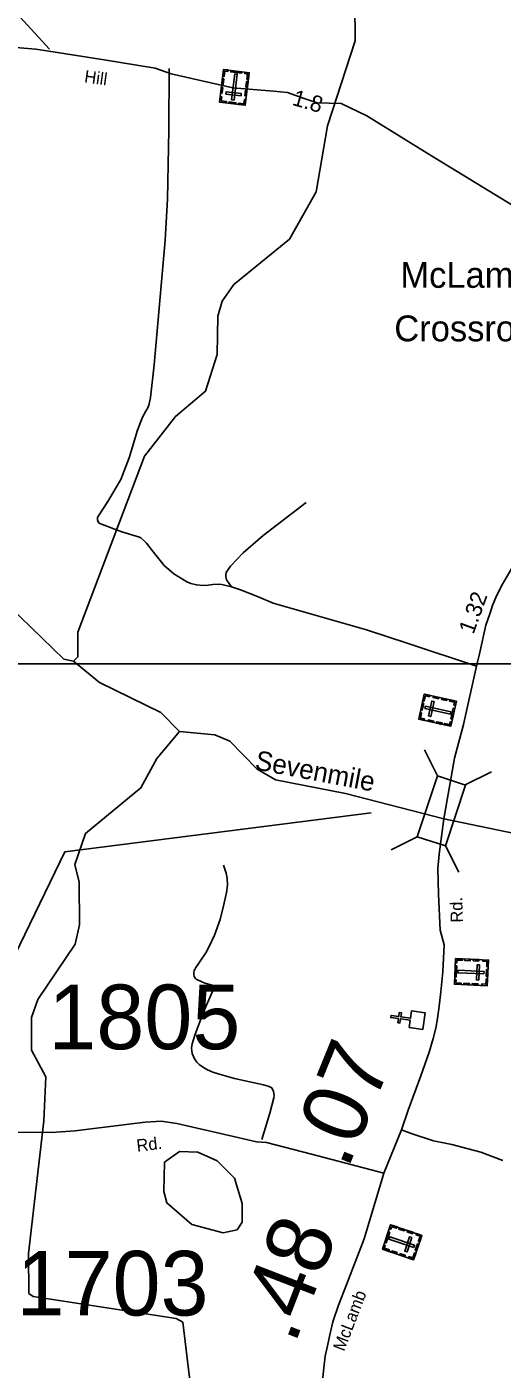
# Model space of a CAD drawing. Extents: x 2093524 to 2270757, y 289120 to 570408.
# Drawn here: x 2177691 to 2181373, y 520170 to 530559 of the extents above; entities that cross this region are included whole.
import ezdxf

# ---------------------------------------------------------------- set-up
doc = ezdxf.new("R2010")
doc.units = 0
for name, color, linetype in [('Exist Civil Demographics Community Label', 7, 'Continuous'), ('Exist Cultural Cemetery CELL', 7, 'Continuous'), ('Exist Cultural Church CELL', 7, 'Continuous'), ('Exist Hydrographic Creek Single Shore', 7, 'Continuous'), ('Exist Hydrographic Misc Water Feature', 7, 'Continuous'), ('Exist Hydrographic Pond Under 1500 Sq Ft', 7, 'Continuous'), ('Exist Hydrographic Swamp Label', 7, 'Continuous'), ('Exist Road Non-System Type 51', 7, 'Continuous'), ('Exist Road Secondary Mileage Hundredths English Label', 7, 'Continuous'), ('Exist Road Secondary Structure Standard Bridge CELL', 7, 'Continuous'), ('Exist Road Secondary Structure Standard Bridge Number Label', 7, 'Continuous'), ('Exist Road Secondary Type 51 Attributed', 7, 'Continuous'), ('Exist Road Secondary Type 51 Label', 7, 'Continuous'), ('Exist Road Secondary Type 51 Number Label', 7, 'Continuous'), ('Map Preparation Inset Cut Line', 7, 'Continuous')]:
    doc.layers.add(name, color=color, linetype=linetype)

msp = doc.modelspace()

# ---------------------------------------------------------------- linework, layer by layer
at = {"layer": 'Exist Cultural Cemetery CELL'}
for points in [[(2179382, 529952), (2179184, 529976), (2179215, 530229), (2179413, 530204)], [(2179248, 530225), (2179247, 530213), (2179225, 530216), (2179220, 530176), (2179209, 530177), (2179215, 530229)], [(2179355, 530200), (2179270, 530210), (2179272, 530222), (2179356, 530211)], [(2179277, 529994), (2179296, 529992), (2179321, 530193), (2179302, 530195)], [(2179380, 530208), (2179379, 530197), (2179401, 530194), (2179396, 530154), (2179407, 530153), (2179413, 530204)], [(2179210, 530090), (2179204, 530047), (2179193, 530049), (2179198, 530092)], [(2179218, 530156), (2179212, 530113), (2179201, 530114), (2179207, 530157)], [(2179396, 530068), (2179391, 530025), (2179379, 530027), (2179385, 530069)], [(2179404, 530135), (2179399, 530092), (2179388, 530093), (2179393, 530136)], [(2179189, 530019), (2179201, 530018), (2179197, 529986), (2179237, 529981), (2179236, 529970), (2179184, 529976)], [(2179350, 530024), (2179352, 530043), (2179235, 530057), (2179233, 530039)], [(2179308, 529961), (2179257, 529967), (2179258, 529978), (2179310, 529972)], [(2179387, 529994), (2179376, 529996), (2179372, 529964), (2179331, 529969), (2179330, 529958), (2179382, 529952)], [(2180726, 525200), (2180769, 525394), (2181018, 525339), (2180975, 525145)], [(2180812, 525385), (2180809, 525374), (2180778, 525381), (2180769, 525341), (2180758, 525344), (2180769, 525395)], [(2180742, 525272), (2180753, 525323), (2180765, 525321), (2180753, 525270)], [(2180778, 525300), (2180774, 525282), (2180972, 525238), (2180976, 525256)], [(2180801, 525225), (2180820, 525221), (2180845, 525336), (2180827, 525340)], [(2180880, 525358), (2180838, 525368), (2180841, 525379), (2180883, 525369)], [(2180945, 525344), (2180903, 525353), (2180905, 525364), (2180947, 525355)], [(2181011, 525307), (2180999, 525309), (2181004, 525331), (2180965, 525340), (2180967, 525350), (2181018, 525339)], [(2180768, 525191), (2180771, 525202), (2180739, 525209), (2180748, 525248), (2180737, 525251), (2180726, 525200)], [(2180841, 525175), (2180798, 525184), (2180801, 525195), (2180843, 525186)], [(2180976, 525203), (2180994, 525286), (2181005, 525284), (2180987, 525201)], [(2180906, 525160), (2180864, 525169), (2180866, 525180), (2180909, 525171)], [(2180982, 525177), (2180970, 525180), (2180966, 525158), (2180926, 525167), (2180924, 525156), (2180974, 525145)], [(2181267, 523336), (2181257, 523137), (2181003, 523149), (2181012, 523348)], [(2181011, 523315), (2181022, 523315), (2181023, 523336), (2181064, 523335), (2181064, 523346), (2181012, 523348)], [(2181082, 523345), (2181125, 523343), (2181125, 523331), (2181082, 523333)], [(2181149, 523342), (2181193, 523340), (2181192, 523328), (2181149, 523330)], [(2181223, 523338), (2181223, 523327), (2181255, 523325), (2181253, 523285), (2181264, 523284), (2181267, 523336)], [(2181021, 523290), (2181017, 523205), (2181006, 523206), (2181010, 523291)], [(2181232, 523229), (2181233, 523247), (2181031, 523257), (2181030, 523238)], [(2181197, 523299), (2181178, 523299), (2181173, 523182), (2181191, 523181)], [(2181263, 523262), (2181261, 523210), (2181249, 523211), (2181252, 523263)], [(2181004, 523182), (2181016, 523182), (2181015, 523160), (2181055, 523158), (2181055, 523147), (2181003, 523149)], [(2181076, 523157), (2181119, 523155), (2181118, 523144), (2181075, 523146)], [(2181141, 523154), (2181185, 523152), (2181184, 523141), (2181141, 523143)], [(2181214, 523139), (2181214, 523151), (2181247, 523149), (2181249, 523190), (2181260, 523189), (2181257, 523137)], [(2180751, 521205), (2180687, 521017), (2180446, 521098), (2180509, 521287)], [(2180499, 521255), (2180510, 521252), (2180517, 521272), (2180555, 521260), (2180559, 521270), (2180509, 521287)], [(2180576, 521264), (2180617, 521250), (2180613, 521240), (2180572, 521254)], [(2180639, 521243), (2180680, 521229), (2180677, 521218), (2180636, 521232)], [(2180502, 521229), (2180475, 521148), (2180464, 521152), (2180491, 521232)], [(2180688, 521111), (2180694, 521129), (2180502, 521194), (2180496, 521176)], [(2180673, 521188), (2180655, 521194), (2180618, 521083), (2180636, 521077)], [(2180727, 521135), (2180710, 521086), (2180700, 521090), (2180716, 521139)], [(2180710, 521219), (2180706, 521208), (2180737, 521198), (2180724, 521160), (2180734, 521156), (2180751, 521205)], [(2180456, 521129), (2180467, 521126), (2180460, 521105), (2180499, 521092), (2180495, 521081), (2180446, 521098)], [(2180518, 521086), (2180559, 521072), (2180555, 521061), (2180514, 521075)], [(2180580, 521065), (2180621, 521051), (2180618, 521040), (2180577, 521054)], [(2180646, 521030), (2180650, 521041), (2180680, 521031), (2180693, 521069), (2180704, 521066), (2180687, 521017)]]:
    msp.add_lwpolyline(points, close=True, dxfattribs=at)
at = {"layer": 'Exist Cultural Church CELL'}
msp.add_lwpolyline([(2180653, 522814), (2180661, 522870), (2180585, 522880), (2180581, 522849), (2180565, 522851), (2180569, 522883), (2180510, 522891), (2180512, 522907), (2180572, 522898), (2180576, 522930), (2180592, 522928), (2180587, 522896), (2180663, 522886), (2180671, 522943), (2180776, 522928), (2180758, 522799)], close=True, dxfattribs=at)
at = {"layer": 'Exist Hydrographic Creek Single Shore'}
for points in [[(2178053, 525650), (2178086, 525682), (2178085, 525875), (2178602, 527236), (2178842, 527543), (2179074, 527738), (2179164, 528022), (2179171, 528320), (2179203, 528437), (2179295, 528564), (2179726, 528916), (2179932, 529282), (2180021, 529792), (2180234, 530450), (2180232, 530742), (2180198, 530868), (2180013, 531065), (2179621, 531289), (2179344, 531521)], [(2178053, 525650), (2177978, 525664), (2177383, 526237), (2177199, 526326), (2176824, 526432), (2176640, 526514), (2176490, 526665), (2176313, 526947), (2176037, 527169), (2175812, 527243)], [(2178873, 525105), (2178730, 525252), (2178254, 525485), (2178053, 525650)], [(2180921, 524430), (2180158, 524626), (2179616, 524732), (2179474, 524814), (2179264, 525031), (2179147, 525080), (2178873, 525105)], [(2183752, 523839), (2183470, 523795), (2183353, 523837), (2183262, 523921), (2183194, 523936), (2182853, 523883), (2182494, 523900), (2182345, 523939), (2181769, 524253), (2180921, 524430)]]:
    msp.add_lwpolyline(points, dxfattribs=at)
at = {"layer": 'Exist Hydrographic Misc Water Feature'}
msp.add_lwpolyline([(2179786, 519678), (2179052, 519840), (2178977, 519891), (2178898, 520532), (2178848, 520562), (2177739, 520732), (2177706, 520756), (2177704, 521064), (2177823, 522092), (2177838, 522433), (2177728, 522638), (2177727, 522891), (2177776, 523031), (2178065, 523458), (2178098, 523608), (2178096, 523940), (2178062, 524075), (2178144, 524316), (2178575, 524668), (2178699, 524895), (2178873, 525105)], dxfattribs=at)
at = {"layer": 'Exist Hydrographic Pond Under 1500 Sq Ft'}
msp.add_lwpolyline([(2179211, 521224), (2178969, 521288), (2178776, 521456), (2178751, 521545), (2178758, 521771), (2178874, 521854), (2179016, 521848), (2179166, 521783), (2179300, 521649), (2179359, 521451), (2179360, 521307), (2179319, 521248), (2179211, 521224)], dxfattribs=at)
at = {"layer": 'Exist Road Non-System Type 51'}
for points in [[(2176055, 532763), (2176211, 532641), (2176520, 532392), (2176711, 532242), (2176828, 532148), (2176922, 532075), (2176976, 532025), (2177004, 531989), (2177024, 531962), (2177045, 531922), (2177063, 531874), (2177144, 531633), (2177222, 531424), (2177268, 531266), (2177309, 531151), (2177334, 531081), (2177357, 531023), (2177391, 530946), (2177416, 530902), (2177469, 530820), (2177580, 530698), (2177866, 530385)], [(2179277, 526226), (2179200, 526243), (2179174, 526246), (2179132, 526243), (2179095, 526238), (2179053, 526234), (2179005, 526240), (2178960, 526250), (2178929, 526263), (2178829, 526325), (2178755, 526391), (2178661, 526506), (2178617, 526562), (2178603, 526577), (2178573, 526603), (2178563, 526609), (2178426, 526651), (2178269, 526710), (2178255, 526715), (2178247, 526722), (2178241, 526735), (2178239, 526743), (2178239, 526758), (2178242, 526767), (2178245, 526773), (2178317, 526884), (2178420, 527055), (2178484, 527224), (2178549, 527437), (2178588, 527537), (2178612, 527585), (2178630, 527615), (2178639, 527642), (2178649, 527690), (2178678, 527942), (2178762, 528907), (2178780, 529225), (2178791, 529763), (2178792, 530237)], [(2179277, 526226), (2179258, 526251), (2179238, 526280), (2179232, 526304), (2179232, 526318), (2179235, 526335), (2179244, 526350), (2179269, 526384), (2179366, 526487), (2179521, 526621), (2179854, 526878)], [(2179277, 526226), (2179347, 526201), (2179478, 526151), (2179600, 526098), (2179905, 526011), (2180321, 525892), (2180644, 525787), (2181174, 525611)], [(2179511, 521948), (2179572, 522151), (2179604, 522270), (2179606, 522286), (2179605, 522302), (2179601, 522320), (2179594, 522335), (2179588, 522346), (2179578, 522352), (2179561, 522360), (2179525, 522370), (2179300, 522419), (2179227, 522439), (2179174, 522455), (2179132, 522469), (2179090, 522487), (2179059, 522504), (2179026, 522527), (2179008, 522545), (2178989, 522572), (2178971, 522613), (2178966, 522653), (2178971, 522687), (2178993, 522754), (2179062, 522940), (2179118, 523070), (2179128, 523092), (2179133, 523108), (2179134, 523122), (2179131, 523134), (2179128, 523140), (2179119, 523144), (2179069, 523158), (2179041, 523169), (2179013, 523183), (2179002, 523189), (2178996, 523194), (2178992, 523202), (2178988, 523210), (2178984, 523223), (2178984, 523240), (2178988, 523254), (2178992, 523264), (2179000, 523279), (2179012, 523296), (2179038, 523336), (2179078, 523391), (2179106, 523445), (2179144, 523529), (2179188, 523650), (2179213, 523755), (2179237, 523859), (2179244, 523916), (2179243, 523966), (2179235, 524008), (2179214, 524070)]]:
    msp.add_lwpolyline(points, dxfattribs=at)
at = {"layer": 'Exist Road Secondary Structure Standard Bridge CELL'}
for p, q in [((2180872, 524762), (2180770, 524964)), ((2181087, 524691), (2181289, 524792)), ((2180513, 524190), (2180715, 524291)), ((2181037, 524016), (2180935, 524219))]:
    msp.add_line(p, q, dxfattribs=at)
msp.add_lwpolyline([(2180715, 524291), (2180871, 524762), (2181090, 524689), (2180935, 524219)], close=True, dxfattribs=at)
at = {"layer": 'Exist Road Secondary Structure Standard Bridge Number Label'}
msp.add_lwpolyline([(2180358, 524475), (2177986, 524174), (2175011, 518036)], dxfattribs=at)
at = {"layer": 'Exist Road Secondary Type 51 Attributed'}
msp.add_line((2180455, 521687), (2180593, 522023), dxfattribs=at)
for points in [[(2183021, 528268), (2181561, 529112), (2180826, 529560), (2180324, 529869), (2180125, 529965), (2179940, 529971), (2179830, 530008), (2179710, 530051), (2179602, 530060), (2179287, 530087), (2178809, 530195), (2178686, 530240), (2178291, 530303), (2177860, 530371), (2177760, 530387), (2176927, 530456)], [(2180921, 524430), (2181003, 524898), (2181073, 525158), (2181174, 525611), (2181197, 525705), (2181247, 525927), (2181276, 526016), (2181299, 526080), (2181330, 526154), (2181375, 526245), (2181484, 526430), (2181672, 526734), (2181877, 527056), (2182009, 527260), (2182125, 527411), (2182188, 527480), (2182252, 527559), (2182355, 527666), (2182567, 527876), (2183021, 528268)], [(2180593, 522023), (2180645, 522175), (2180742, 522439), (2180806, 522624), (2180839, 522728), (2180858, 522810), (2180871, 522884), (2180884, 522978), (2180897, 523090), (2180912, 523244), (2180923, 523454), (2180892, 523568), (2180879, 523846), (2180875, 524044), (2180884, 524155), (2180921, 524430)], [(2180455, 521687), (2179897, 521833), (2179548, 521925), (2179470, 521930), (2179224, 521985), (2178852, 522072), (2178732, 522090), (2178692, 522086), (2178608, 522081), (2178480, 522066), (2178065, 522015), (2177881, 522001), (2177473, 522005)], [(2181379, 521785), (2181207, 521850), (2181110, 521876), (2180983, 521909), (2180841, 521936), (2180676, 521992), (2180593, 522023)], [(2179857, 519244), (2179896, 519565), (2179900, 519656), (2179962, 519825), (2179974, 520007), (2179992, 520179), (2180001, 520271), (2180020, 520349), (2180037, 520435), (2180062, 520536), (2180105, 520666), (2180169, 520831), (2180304, 521178), (2180455, 521687)]]:
    msp.add_lwpolyline(points, dxfattribs=at)
at = {"layer": 'Map Preparation Inset Cut Line'}
msp.add_lwpolyline([(2170737, 554853), (2202903, 554853), (2202903, 525630), (2170737, 525630)], close=True, dxfattribs=at)

# ---------------------------------------------------------------- texts
at = {"layer": 'Exist Civil Demographics Community Label'}
for s, p in [('McLamb', (2180584, 528539)), ('Crossroads', (2180537, 528125))]:
    msp.add_text(s, height=200, dxfattribs=at).set_placement(p)
at = {"layer": 'Exist Hydrographic Swamp Label'}
msp.add_text('Sevenmile', height=150, rotation=349.3295, dxfattribs=at).set_placement((2179451, 524813))
at = {"layer": 'Exist Road Secondary Mileage Hundredths English Label'}
for s, height, rotation, p in [('1.8', 125, 343.9537, (2179739, 529956)), ('1.32', 125, 70.064, (2181150, 525852)), ('.07', 500, 67.8015, (2180175, 521708)), ('.48', 500, 68.8819, (2179765, 520354))]:
    msp.add_text(s, height=height, rotation=rotation, dxfattribs=at).set_placement(p)
at = {"layer": 'Exist Road Secondary Type 51 Label'}
for s, rotation, p in [('Hill', 351.9958, (2178132, 530130)), ('Rd.', 91.3902, (2181069, 523627)), ('Rd.', 6.7512, (2178546, 521852)), ('McLamb', 68.8819, (2180148, 520302))]:
    msp.add_text(s, height=95, rotation=rotation, dxfattribs=at).set_placement(p)
at = {"layer": 'Exist Road Secondary Type 51 Number Label'}
for s, p in [('1805', (2177857, 522646)), ('1703', (2177611, 520585))]:
    msp.add_text(s, height=500, dxfattribs=at).set_placement(p)

doc.saveas('drawing.dxf')
